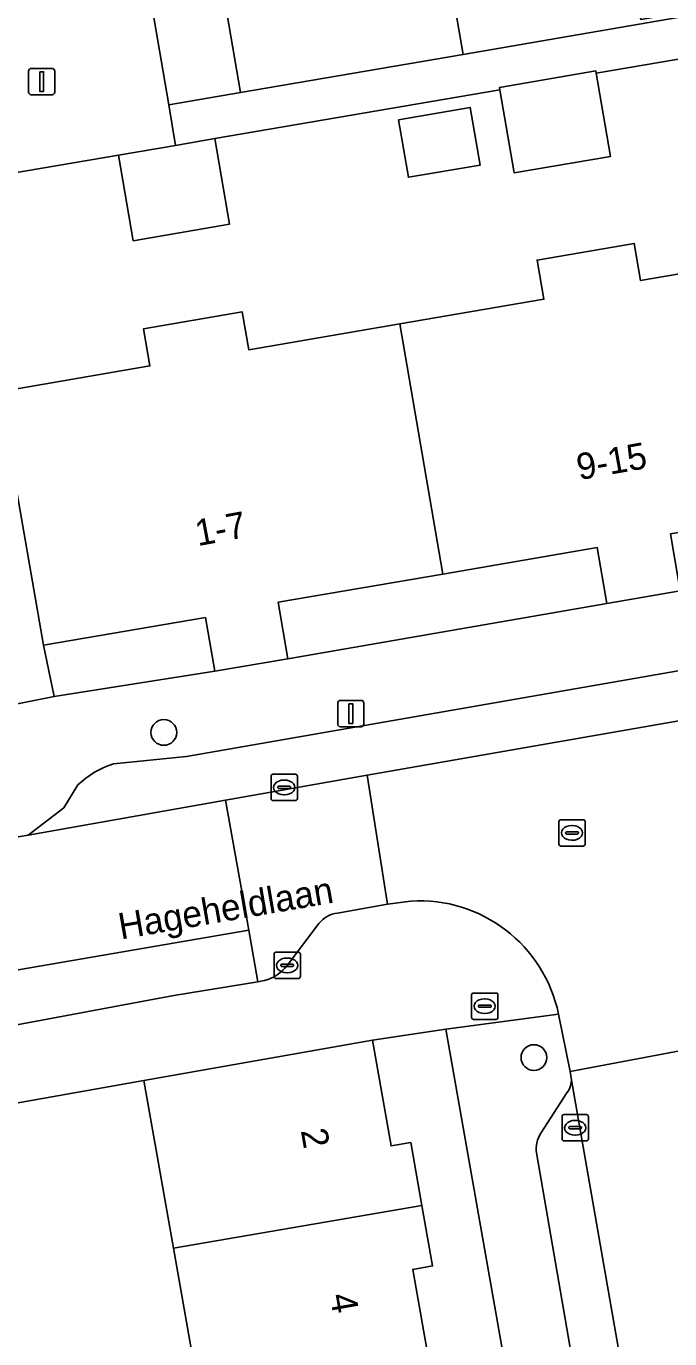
# Model space of a CAD drawing. Extents: x 162879 to 165540, y 384011 to 385181.
# Drawn here: x 164360.84 to 164385.29, y 384396.99 to 384446.9 of the extents above; entities that cross this region are included whole.
import ezdxf

# ---------------------------------------------------------------- set-up
doc = ezdxf.new("R2010")
doc.units = 0
for name, color, linetype in [('IMGEO_Boom', 7, 'Continuous'), ('IMGEO_Brandkraan', 7, 'Continuous'), ('IMGEO_Erf', 7, 'Continuous'), ('IMGEO_Kolk', 7, 'Continuous'), ('IMGEO_Lichtmast', 7, 'Continuous'), ('IMGEO_Openbare_ruimte_label', 7, 'Continuous'), ('IMGEO_Pand', 7, 'Continuous'), ('IMGEO_Pand_nummerreeks', 7, 'Continuous'), ('IMGEO_Parkeervlak_gesloten', 7, 'Continuous'), ('IMGEO_Parkeervlak_open', 7, 'Continuous'), ('IMGEO_Rijbaan_lokaal_gesloten', 7, 'Continuous'), ('IMGEO_Rijbaan_lokaal_open', 7, 'Continuous'), ('IMGEO_Rioolput', 7, 'Continuous'), ('IMGEO_Voetpad_open', 7, 'Continuous')]:
    doc.layers.add(name, color=color, linetype=linetype)

msp = doc.modelspace()

# ---------------------------------------------------------------- linework, layer by layer
at = {"layer": 'IMGEO_Boom'}
for centre in [(164366.07, 384420.048), (164380.128, 384407.685)]:
    msp.add_circle(centre, 0.489, dxfattribs=at)
at = {"layer": 'IMGEO_Brandkraan'}
for p, q in [((164377.76, 384409.213), (164377.76, 384410.065)), ((164377.835, 384410.139), (164378.687, 384410.139)), ((164378.248, 384409.919), (164378.273, 384409.919)), ((164378.761, 384410.065), (164378.761, 384409.213)), ((164378.019, 384409.633), (164378.019, 384409.645)), ((164378.457, 384409.596), (164378.059, 384409.596)), ((164378.062, 384409.682), (164378.46, 384409.682)), ((164378.271, 384409.359), (164378.246, 384409.359)), ((164378.503, 384409.645), (164378.503, 384409.633)), ((164378.687, 384409.139), (164377.835, 384409.139))]:
    msp.add_line(p, q, dxfattribs=at)
for points in [[(164377.76, 384409.213), (164377.76, 384410.065)], [(164377.835, 384410.139), (164378.687, 384410.139)], [(164378.761, 384410.065), (164378.761, 384409.213)], [(164378.687, 384409.139), (164377.835, 384409.139)]]:
    msp.add_lwpolyline(points, dxfattribs=at)
for centre, radius, start, end in [((164377.837, 384410.063), 0.0765, 91.552, 178.448), ((164377.837, 384410.063), 0.0765, 91.552, 178.448), ((164378.685, 384410.063), 0.0765, 1.552, 88.448), ((164378.685, 384410.063), 0.0765, 1.552, 88.448), ((164378.059, 384409.642), 0.0403, 85.8775, 175.7526), ((164378.056, 384409.632), 0.0366, 178.938, 274.7102), ((164378.46, 384409.639), 0.043, 264.8664, 352.4533), ((164378.464, 384409.644), 0.0386, 1.7309, 96.639), ((164377.837, 384409.215), 0.0765, 181.552, 268.448), ((164377.837, 384409.215), 0.0765, 181.552, 268.448), ((164378.685, 384409.215), 0.0765, 271.552, 358.448), ((164378.685, 384409.215), 0.0765, 271.552, 358.448)]:
    msp.add_arc(centre, radius, start, end, dxfattribs=at)
for centre, major_axis, ratio, start_param, end_param in [((164378.247, 384409.639), (-0.387, 0.002), 0.722429, 4.712389, 7.853982), ((164378.272, 384409.639), (-0.39, 0.002), 0.717154, 1.570796, 4.712389)]:
    msp.add_ellipse(centre, major_axis=major_axis, ratio=ratio, start_param=start_param, end_param=end_param, dxfattribs=at)
at = {"layer": 'IMGEO_Erf'}
for points in [[(164382.387, 384463.423), (164385.363, 384463.923), (164384.95, 384466.38), (164382.12, 384465.895), (164381.048, 384472.146), (164373.156, 384470.798), (164374.206, 384464.678), (164375.254, 384458.571), (164376.32, 384452.354), (164377.439, 384445.833), (164388.172, 384447.674), (164388.145, 384447.832), (164384.191, 384447.153), (164383.688, 384450.083), (164387.643, 384450.762), (164386.63, 384456.376), (164383.654, 384455.877), (164382.979, 384459.896)], [(164365.75, 384463.229), (164364.701, 384469.348), (164361.983, 384468.868), (164366.255, 384443.915), (164368.981, 384444.382), (164367.863, 384450.904), (164366.797, 384457.121)], [(164388.592, 384446.161), (164382.493, 384445.114), (164383.035, 384441.952), (164379.38, 384441.325), (164378.838, 384444.487), (164368.003, 384442.629), (164368.561, 384439.375), (164364.906, 384438.748), (164364.348, 384442.002), (164358.455, 384440.993), (164359.59, 384434.335), (164359.817, 384433.004), (164365.538, 384433.985), (164365.296, 384435.396), (164369.051, 384436.04), (164369.298, 384434.601), (164375.036, 384435.585), (164380.506, 384436.523), (164380.25, 384438.012), (164383.937, 384438.645), (164384.18, 384437.229), (164389.955, 384438.22)], [(164374.983, 384443.345), (164377.713, 384443.813), (164378.088, 384441.626), (164375.359, 384441.158)], [(164370.776, 384422.854), (164382.898, 384424.949), (164382.533, 384427.079), (164376.667, 384426.073), (164370.408, 384424.999)], [(164368.002, 384422.378), (164367.652, 384424.419), (164361.494, 384423.363), (164361.908, 384421.419)], [(164379.945, 384390.79), (164376.786, 384408.768), (164373.997, 384408.341), (164374.704, 384404.323), (164375.453, 384404.454), (164375.873, 384402.066), (164376.278, 384399.763), (164375.528, 384399.631), (164376.214, 384395.733), (164376.893, 384391.87), (164377.644, 384392.001), (164378.052, 384389.678), (164378.467, 384387.321), (164377.716, 384387.188), (164378.404, 384383.275), (164379.081, 384379.428), (164379.832, 384379.559), (164380.243, 384377.219), (164380.655, 384374.878), (164379.904, 384374.746), (164380.611, 384370.727), (164383.375, 384371.211)]]:
    msp.add_lwpolyline(points, close=True, dxfattribs=at)
msp.add_lwpolyline([(164367.528, 384394.236), (164366.437, 384400.442), (164365.316, 384406.815), (164358.523, 384405.613), (164359.632, 384399.301), (164356.585, 384398.765), (164355.475, 384405.078), (164347.887, 384403.757), (164348.305, 384401.382), (164354.337, 384402.442), (164355.526, 384395.68)], dxfattribs=at)
at = {"layer": 'IMGEO_Kolk'}
for p, q in [((164370.141, 384417.532), (164370.141, 384418.384)), ((164370.216, 384418.458), (164371.068, 384418.458)), ((164371.142, 384418.384), (164371.142, 384417.532)), ((164370.4, 384417.952), (164370.4, 384417.964)), ((164370.838, 384417.915), (164370.44, 384417.915)), ((164370.443, 384418.001), (164370.841, 384418.001)), ((164370.629, 384418.238), (164370.654, 384418.238)), ((164370.884, 384417.964), (164370.884, 384417.952)), ((164371.068, 384417.458), (164370.216, 384417.458)), ((164370.652, 384417.678), (164370.627, 384417.678)), ((164370.255, 384410.765), (164370.255, 384411.617)), ((164370.33, 384411.691), (164371.182, 384411.691)), ((164370.743, 384411.471), (164370.768, 384411.471)), ((164371.256, 384411.617), (164371.256, 384410.765)), ((164370.514, 384411.185), (164370.514, 384411.197)), ((164370.952, 384411.148), (164370.554, 384411.148)), ((164370.557, 384411.234), (164370.955, 384411.234)), ((164370.766, 384410.911), (164370.741, 384410.911)), ((164370.998, 384411.197), (164370.998, 384411.185)), ((164371.182, 384410.691), (164370.33, 384410.691)), ((164381.196, 384404.591), (164381.196, 384405.443)), ((164381.271, 384405.517), (164382.123, 384405.517)), ((164382.197, 384405.443), (164382.197, 384404.591)), ((164381.455, 384405.011), (164381.455, 384405.023)), ((164381.893, 384404.974), (164381.495, 384404.974)), ((164381.498, 384405.06), (164381.896, 384405.06)), ((164381.684, 384405.297), (164381.709, 384405.297)), ((164381.939, 384405.023), (164381.939, 384405.011)), ((164382.123, 384404.517), (164381.271, 384404.517)), ((164381.707, 384404.737), (164381.682, 384404.737))]:
    msp.add_line(p, q, dxfattribs=at)
for points in [[(164370.141, 384417.532), (164370.141, 384418.384)], [(164370.216, 384418.458), (164371.068, 384418.458)], [(164371.142, 384418.384), (164371.142, 384417.532)], [(164371.068, 384417.458), (164370.216, 384417.458)], [(164370.255, 384410.765), (164370.255, 384411.617)], [(164370.33, 384411.691), (164371.182, 384411.691)], [(164371.256, 384411.617), (164371.256, 384410.765)], [(164371.182, 384410.691), (164370.33, 384410.691)], [(164381.196, 384404.591), (164381.196, 384405.443)], [(164381.271, 384405.517), (164382.123, 384405.517)], [(164382.197, 384405.443), (164382.197, 384404.591)], [(164382.123, 384404.517), (164381.271, 384404.517)]]:
    msp.add_lwpolyline(points, dxfattribs=at)
for centre, radius, start, end in [((164370.218, 384418.382), 0.0765, 91.552, 178.448), ((164370.218, 384418.382), 0.0765, 91.552, 178.448), ((164371.066, 384418.382), 0.0765, 1.552, 88.448), ((164371.066, 384418.382), 0.0765, 1.552, 88.448), ((164370.44, 384417.961), 0.0403, 85.8775, 175.7526), ((164370.437, 384417.951), 0.0366, 178.938, 274.7102), ((164370.841, 384417.958), 0.043, 264.8664, 352.4533), ((164370.845, 384417.963), 0.0386, 1.7309, 96.639), ((164370.218, 384417.534), 0.0765, 181.552, 268.448), ((164370.218, 384417.534), 0.0765, 181.552, 268.448), ((164371.066, 384417.534), 0.0765, 271.552, 358.448), ((164371.066, 384417.534), 0.0765, 271.552, 358.448), ((164370.332, 384411.615), 0.0765, 91.552, 178.448), ((164370.332, 384411.615), 0.0765, 91.552, 178.448), ((164371.18, 384411.615), 0.0765, 1.552, 88.448), ((164371.18, 384411.615), 0.0765, 1.552, 88.448), ((164370.554, 384411.194), 0.0403, 85.8775, 175.7526), ((164370.551, 384411.184), 0.0366, 178.938, 274.7102), ((164370.955, 384411.191), 0.043, 264.8664, 352.4533), ((164370.959, 384411.196), 0.0386, 1.7309, 96.639), ((164370.332, 384410.767), 0.0765, 181.552, 268.448), ((164370.332, 384410.767), 0.0765, 181.552, 268.448), ((164371.18, 384410.767), 0.0765, 271.552, 358.448), ((164371.18, 384410.767), 0.0765, 271.552, 358.448), ((164381.273, 384405.441), 0.0765, 91.552, 178.448), ((164381.273, 384405.441), 0.0765, 91.552, 178.448), ((164382.121, 384405.441), 0.0765, 1.552, 88.448), ((164382.121, 384405.441), 0.0765, 1.552, 88.448), ((164381.495, 384405.02), 0.0403, 85.8775, 175.7526), ((164381.492, 384405.01), 0.0366, 178.938, 274.7102), ((164381.896, 384405.017), 0.043, 264.8664, 352.4533), ((164381.9, 384405.022), 0.0386, 1.7309, 96.639), ((164381.273, 384404.593), 0.0765, 181.552, 268.448), ((164381.273, 384404.593), 0.0765, 181.552, 268.448), ((164382.121, 384404.593), 0.0765, 271.552, 358.448), ((164382.121, 384404.593), 0.0765, 271.552, 358.448)]:
    msp.add_arc(centre, radius, start, end, dxfattribs=at)
for centre, major_axis, ratio, start_param, end_param in [((164370.628, 384417.958), (-0.387, 0.002), 0.722429, 4.712389, 7.853982), ((164370.653, 384417.958), (-0.39, 0.002), 0.717154, 1.570796, 4.712389), ((164370.742, 384411.191), (-0.387, 0.002), 0.722429, 4.712389, 7.853982), ((164370.767, 384411.191), (-0.39, 0.002), 0.717154, 1.570796, 4.712389), ((164381.683, 384405.017), (-0.387, 0.002), 0.722429, 4.712389, 7.853982), ((164381.708, 384405.017), (-0.39, 0.002), 0.717154, 1.570796, 4.712389)]:
    msp.add_ellipse(centre, major_axis=major_axis, ratio=ratio, start_param=start_param, end_param=end_param, dxfattribs=at)
at = {"layer": 'IMGEO_Lichtmast'}
for p, q in [((164361.033, 384445.3), (164361.823, 384445.3)), ((164361.823, 384445.3), (164361.033, 384445.3)), ((164360.933, 384444.4), (164360.933, 384445.2)), ((164360.933, 384445.2), (164360.933, 384444.4)), ((164361.923, 384445.2), (164361.923, 384444.4)), ((164361.923, 384444.4), (164361.923, 384445.2)), ((164361.823, 384444.3), (164361.033, 384444.3)), ((164361.033, 384444.3), (164361.823, 384444.3)), ((164372.675, 384420.367), (164372.675, 384421.167)), ((164372.675, 384421.167), (164372.675, 384420.367)), ((164372.775, 384421.267), (164373.565, 384421.267)), ((164373.565, 384421.267), (164372.775, 384421.267)), ((164373.665, 384421.167), (164373.665, 384420.367)), ((164373.665, 384420.367), (164373.665, 384421.167)), ((164373.565, 384420.267), (164372.775, 384420.267)), ((164372.775, 384420.267), (164373.565, 384420.267))]:
    msp.add_line(p, q, dxfattribs=at)
for points in [[(164361.353, 384445.175), (164361.503, 384445.175), (164361.503, 384444.425), (164361.353, 384444.425), (164361.353, 384445.175)], [(164373.095, 384421.142), (164373.245, 384421.142), (164373.245, 384420.392), (164373.095, 384420.392), (164373.095, 384421.142)]]:
    msp.add_lwpolyline(points, dxfattribs=at)
for centre, start, end in [((164361.033, 384445.2), 90, 180), ((164361.033, 384445.2), 90, 180), ((164361.823, 384445.2), 0, 90), ((164361.823, 384445.2), 360, 90), ((164361.033, 384444.4), 180, 270), ((164361.033, 384444.4), 180, 270), ((164361.823, 384444.4), 270, 0), ((164361.823, 384444.4), 270, 0), ((164372.775, 384421.167), 90, 180), ((164372.775, 384421.167), 90, 180), ((164373.565, 384421.167), 0, 90), ((164373.565, 384421.167), 360, 90), ((164372.775, 384420.367), 180, 270), ((164372.775, 384420.367), 180, 270), ((164373.565, 384420.367), 270, 0), ((164373.565, 384420.367), 270, 0)]:
    msp.add_arc(centre, 0.1, start, end, dxfattribs=at)
at = {"layer": 'IMGEO_Pand'}
for points in [[(164367.863, 384450.904), (164368.981, 384444.382), (164377.439, 384445.833), (164376.32, 384452.354)], [(164382.493, 384445.114), (164382.477, 384445.206), (164378.822, 384444.578), (164378.838, 384444.487), (164379.38, 384441.325), (164383.035, 384441.952)], [(164374.983, 384443.345), (164375.359, 384441.158), (164378.088, 384441.626), (164377.713, 384443.813)], [(164364.348, 384442.002), (164364.906, 384438.748), (164368.561, 384439.375), (164368.003, 384442.629), (164366.519, 384442.374)], [(164375.036, 384435.585), (164376.667, 384426.073), (164382.533, 384427.079), (164382.898, 384424.949), (164385.689, 384425.428), (164385.317, 384427.596), (164391.593, 384428.673), (164390.748, 384433.601), (164389.955, 384438.22), (164384.18, 384437.229), (164383.937, 384438.645), (164380.25, 384438.012), (164380.506, 384436.523)], [(164375.036, 384435.585), (164369.298, 384434.601), (164369.051, 384436.04), (164365.296, 384435.396), (164365.538, 384433.985), (164359.817, 384433.004), (164361.494, 384423.363), (164367.652, 384424.419), (164368.002, 384422.378), (164370.776, 384422.854), (164370.408, 384424.999), (164376.667, 384426.073)], [(164366.437, 384400.442), (164375.873, 384402.066), (164375.453, 384404.454), (164374.704, 384404.323), (164373.997, 384408.341), (164365.316, 384406.815)], [(164366.437, 384400.442), (164367.528, 384394.236), (164376.214, 384395.733), (164375.528, 384399.631), (164376.278, 384399.763), (164375.873, 384402.066)]]:
    msp.add_lwpolyline(points, close=True, dxfattribs=at)
at = {"layer": 'IMGEO_Parkeervlak_gesloten'}
msp.add_lwpolyline([(164358.984, 384410.752), (164359.318, 384408.719), (164366.455, 384410.045), (164369.643, 384410.571), (164369.293, 384412.53)], close=True, dxfattribs=at)
at = {"layer": 'IMGEO_Parkeervlak_open'}
for points in [[(164411.718, 384427.088), (164398.925, 384424.711), (164397.308, 384424.429), (164393.455, 384423.757), (164366.928, 384419.133), (164364.163, 384418.859)], [(164362.808, 384418.053), (164362.267, 384417.188), (164360.915, 384416.14), (164368.41, 384417.478), (164373.791, 384418.419), (164389.77, 384421.213), (164395.7, 384422.234)], [(164385.258, 384385.641), (164381.547, 384406.902)], [(164381.381, 384406.34), (164380.391, 384404.807)], [(164380.225, 384404.058), (164381.926, 384394.229)]]:
    msp.add_lwpolyline(points, dxfattribs=at)
for centre, radius, start, end in [((164365.195, 384415.582), 3.435, 107.4798, 134.0115), ((164380.76, 384406.829), 0.79, 321.783, 5.3055), ((164381.322, 384404.208), 1.107, 147.239, 187.7681)]:
    msp.add_arc(centre, radius, start, end, dxfattribs=at)
at = {"layer": 'IMGEO_Rijbaan_lokaal_gesloten'}
msp.add_lwpolyline([(164358.984, 384410.752), (164369.293, 384412.53), (164368.41, 384417.478), (164360.915, 384416.14), (164360.091, 384415.997), (164354.469, 384415.019), (164353.578, 384414.864), (164322.185, 384409.403), (164321.494, 384409.283), (164322.331, 384404.431), (164354.678, 384410.01), (164355.008, 384407.959), (164358.534, 384408.573), (164359.318, 384408.719)], close=True, dxfattribs=at)
at = {"layer": 'IMGEO_Rijbaan_lokaal_open'}
for points in [[(164389.863, 384416.109), (164390.7, 384416.291), (164389.795, 384421.07), (164389.77, 384421.213), (164373.791, 384418.419), (164374.565, 384413.513), (164375.45, 384413.638)], [(164373.791, 384418.419), (164368.41, 384417.478), (164369.293, 384412.53), (164369.643, 384410.571), (164369.895, 384410.612)], [(164372.663, 384413.182), (164374.565, 384413.513), (164373.791, 384418.419)], [(164370.756, 384411.191), (164371.963, 384412.782)], [(164381.061, 384409.339), (164381.51, 384407.155), (164386.344, 384408.063), (164385.941, 384410.333)]]:
    msp.add_lwpolyline(points, dxfattribs=at)
msp.add_lwpolyline([(164395.04, 384358.184), (164390.816, 384382.176), (164390.64, 384383.301), (164386.344, 384408.063), (164381.51, 384407.155), (164381.547, 384406.902), (164385.258, 384385.641), (164385.515, 384384.132), (164390.418, 384356.182), (164395.235, 384357.092)], close=True, dxfattribs=at)
for centre, radius, start, end in [((164375.773, 384408.248), 5.4, 11.6566, 93.4266), ((164372.817, 384412.1), 1.093, 98.1099, 141.3799), ((164369.48, 384412.158), 1.601, 285.0098, 322.8299)]:
    msp.add_arc(centre, radius, start, end, dxfattribs=at)
at = {"layer": 'IMGEO_Rioolput'}
for p, q in [((164381.075, 384415.803), (164381.075, 384416.655)), ((164381.15, 384416.729), (164382.002, 384416.729)), ((164381.563, 384416.509), (164381.588, 384416.509)), ((164382.076, 384416.655), (164382.076, 384415.803)), ((164381.334, 384416.223), (164381.334, 384416.235)), ((164381.772, 384416.186), (164381.374, 384416.186)), ((164381.377, 384416.272), (164381.775, 384416.272)), ((164381.586, 384415.949), (164381.561, 384415.949)), ((164381.818, 384416.235), (164381.818, 384416.223)), ((164382.002, 384415.729), (164381.15, 384415.729))]:
    msp.add_line(p, q, dxfattribs=at)
for points in [[(164381.075, 384415.803), (164381.075, 384416.655)], [(164381.15, 384416.729), (164382.002, 384416.729)], [(164382.076, 384416.655), (164382.076, 384415.803)], [(164382.002, 384415.729), (164381.15, 384415.729)]]:
    msp.add_lwpolyline(points, dxfattribs=at)
for centre, radius, start, end in [((164381.152, 384416.653), 0.0765, 91.552, 178.448), ((164381.152, 384416.653), 0.0765, 91.552, 178.448), ((164382, 384416.653), 0.0765, 1.552, 88.448), ((164382, 384416.653), 0.0765, 1.552, 88.448), ((164381.152, 384415.805), 0.0765, 181.552, 268.448), ((164381.152, 384415.805), 0.0765, 181.552, 268.448), ((164381.374, 384416.232), 0.0403, 85.8775, 175.7526), ((164381.371, 384416.222), 0.0366, 178.938, 274.7102), ((164381.775, 384416.229), 0.043, 264.8664, 352.4533), ((164381.779, 384416.234), 0.0386, 1.7309, 96.639), ((164382, 384415.805), 0.0765, 271.552, 358.448), ((164382, 384415.805), 0.0765, 271.552, 358.448)]:
    msp.add_arc(centre, radius, start, end, dxfattribs=at)
for centre, major_axis, ratio, start_param, end_param in [((164381.562, 384416.229), (-0.387, 0.002), 0.722429, 4.712389, 7.853982), ((164381.587, 384416.229), (-0.39, 0.002), 0.717154, 1.570796, 4.712389)]:
    msp.add_ellipse(centre, major_axis=major_axis, ratio=ratio, start_param=start_param, end_param=end_param, dxfattribs=at)
at = {"layer": 'IMGEO_Voetpad_open'}
for points in [[(164355.287, 384441.577), (164358.867, 384420.803), (164361.908, 384421.419), (164361.494, 384423.363), (164359.817, 384433.004), (164359.59, 384434.335), (164358.455, 384440.993), (164364.348, 384442.002), (164366.519, 384442.374), (164366.255, 384443.915), (164361.983, 384468.868)], [(164388.172, 384447.674), (164377.439, 384445.833), (164368.981, 384444.382), (164366.255, 384443.915), (164366.519, 384442.374), (164368.003, 384442.629), (164378.838, 384444.487), (164378.822, 384444.578), (164382.477, 384445.206), (164382.493, 384445.114), (164388.592, 384446.161), (164389.955, 384438.22), (164390.748, 384433.601), (164391.593, 384428.673), (164391.807, 384427.437), (164392.891, 384427.624), (164389.359, 384448.051)], [(164444.872, 384435.622), (164432.802, 384433.518), (164430.023, 384433.031), (164423.801, 384431.974), (164420.841, 384431.639), (164415.945, 384430.767), (164412.939, 384431.091), (164392.891, 384427.624), (164391.807, 384427.437), (164391.761, 384427.429), (164391.923, 384426.51), (164385.689, 384425.428), (164382.898, 384424.949), (164370.776, 384422.854), (164368.002, 384422.378), (164361.908, 384421.419), (164358.867, 384420.803)], [(164364.163, 384418.859), (164366.928, 384419.133), (164393.455, 384423.757), (164393.344, 384424.417), (164397.198, 384425.084), (164397.308, 384424.429), (164398.925, 384424.711), (164411.718, 384427.088)], [(164353.578, 384414.864), (164354.469, 384415.019), (164354.386, 384415.517), (164360.013, 384416.469), (164360.091, 384415.997), (164360.915, 384416.14), (164362.267, 384417.188), (164362.808, 384418.053)], [(164375.45, 384413.638), (164374.565, 384413.513), (164372.663, 384413.182)], [(164371.963, 384412.782), (164370.756, 384411.191)], [(164369.895, 384410.612), (164369.643, 384410.571), (164366.455, 384410.045), (164359.318, 384408.719), (164358.534, 384408.573), (164358.619, 384408.081), (164354.716, 384407.395), (164354.63, 384407.893), (164322.685, 384402.377), (164321.805, 384402.225), (164317.923, 384401.605), (164314.961, 384401.099), (164309.168, 384400.134), (164301.697, 384398.827)], [(164358.523, 384405.613), (164365.316, 384406.815), (164373.997, 384408.341), (164376.786, 384408.768), (164381.061, 384409.339)], [(164381.061, 384409.339), (164376.786, 384408.768), (164379.945, 384390.79)], [(164381.547, 384406.902), (164381.51, 384407.155), (164381.061, 384409.339)], [(164380.391, 384404.807), (164381.381, 384406.34)], [(164381.926, 384394.229), (164380.225, 384404.058)]]:
    msp.add_lwpolyline(points, dxfattribs=at)
for centre, radius, start, end in [((164365.195, 384415.582), 3.435, 107.4798, 134.0115), ((164375.773, 384408.248), 5.4, 11.6566, 93.4266), ((164372.817, 384412.1), 1.093, 98.1099, 141.3799), ((164369.48, 384412.158), 1.601, 285.0098, 322.8299), ((164380.76, 384406.829), 0.79, 321.783, 5.3055), ((164381.322, 384404.208), 1.107, 147.239, 187.7681)]:
    msp.add_arc(centre, radius, start, end, dxfattribs=at)

# ---------------------------------------------------------------- texts
at = {"layer": 'IMGEO_Openbare_ruimte_label'}
msp.add_text('Hageheldlaan', height=1, rotation=9.8486, dxfattribs=at).set_placement((164364.436, 384412.173))
at = {"layer": 'IMGEO_Pand_nummerreeks'}
for s, rotation, p in [('9-15', 10.105, (164381.846, 384429.64)), ('1-7', 10.57, (164367.36, 384427.13)), ('2', 279.9729, (164371.27, 384404.912)), ('4', 279.9729, (164372.372, 384398.641))]:
    msp.add_text(s, height=1, rotation=rotation, dxfattribs=at).set_placement(p)

doc.saveas('drawing.dxf')
